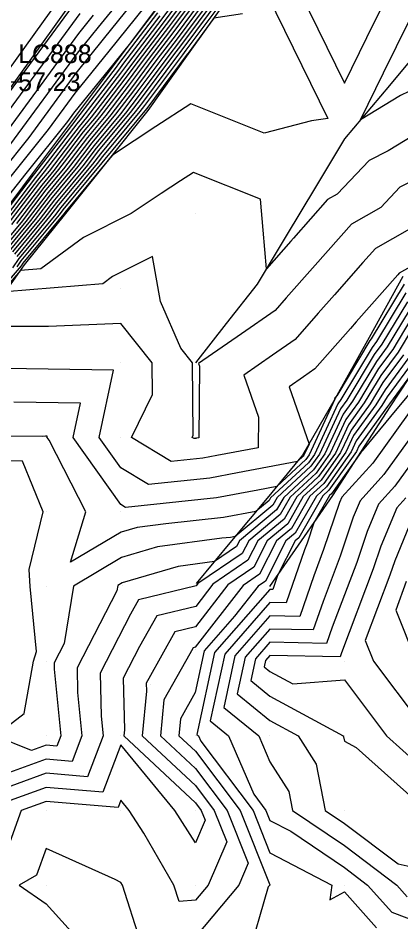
# Model space of a CAD drawing. Extents: x 2188792 to 2191981, y 386090 to 389710.
# Drawn here: x 2190176.3 to 2190227.7, y 387535.2 to 387656.4 of the extents above; entities that cross this region are included whole.
import ezdxf

# ---------------------------------------------------------------- set-up
doc = ezdxf.new("R2010")
doc.units = 0
for name, color, linetype in [('DTM Contours Major', 7, 'Continuous'), ('DTM Contours Minor', 7, 'Continuous'), ('Exist DTM QL2 LIDAR Elevation Point', 7, 'Continuous'), ('Exist Roads EOP', 7, 'Continuous'), ('Exist Roads EOT', 7, 'Continuous'), ('Exist Roads EOT Cogo Elevation', 7, 'Continuous'), ('Exist Roads EOT Cogo Number', 7, 'Continuous'), ('Exist Roads EOT Cogo Point CELL', 7, 'Continuous'), ('PH Exist DTM Breakline', 7, 'Continuous')]:
    doc.layers.add(name, color=color, linetype=linetype)

msp = doc.modelspace()

# ---------------------------------------------------------------- linework, layer by layer
at = {"layer": 'DTM Contours Major'}
for points in [[(2190201.42, 387658.62), (2190197.68, 387653.59), (2190195.75, 387651.07), (2190192.13, 387646.23), (2190190.08, 387643.54), (2190186.53, 387639.28), (2190184.36, 387636.46), (2190180.92, 387632.31), (2190178.65, 387629.35), (2190175.32, 387625.33)], [(2190198.12, 387658.05), (2190196.22, 387655.5), (2190192.46, 387650.6), (2190190.67, 387648.2), (2190186.81, 387643.17), (2190185.09, 387641.1), (2190181.14, 387635.94), (2190179.51, 387633.98), (2190175.47, 387628.71)], [(2190091.39, 387530.61), (2190108.39, 387554.06), (2190108.43, 387554.12), (2190108.48, 387554.18), (2190108.53, 387554.25), (2190108.59, 387554.32), (2190126.06, 387578.43), (2190126.08, 387578.47), (2190126.11, 387578.5), (2190126.13, 387578.53), (2190140.16, 387597.17), (2190140.43, 387597.54), (2190140.73, 387597.93), (2190141.04, 387598.36), (2190157.56, 387620.32), (2190158.17, 387621.15), (2190158.81, 387622.04), (2190167.49, 387633.85), (2190168.24, 387634.87), (2190169.13, 387635.99), (2190170.08, 387637.18), (2190184.66, 387656.99)], [(2190194.76, 387657.42), (2190191.41, 387653.04), (2190189.17, 387650.28), (2190183.79, 387643.61), (2190182.97, 387642.5), (2190177.39, 387635.53), (2190172.17, 387629.01)], [(2190206.46, 387656.92), (2190202.61, 387656.34), (2190199.14, 387651.67), (2190199.04, 387651.54), (2190193.6, 387644.25), (2190193.35, 387643.92), (2190187.97, 387637.46), (2190187.59, 387636.97), (2190182.33, 387630.64), (2190181.84, 387630), (2190176.71, 387623.81), (2190176.16, 387623.02)], [(2190229.29, 387623.21), (2190227.48, 387622.18), (2190227.27, 387621.94), (2190221.71, 387615.63), (2190220.91, 387614.73), (2190216.16, 387609.35), (2190214.64, 387608.29), (2190212.7, 387606.95), (2190215.37, 387599.26), (2190214.68, 387597.78), (2190214.59, 387597.65), (2190213.81, 387596.93), (2190205.75, 387595.41), (2190202.04, 387594.71), (2190193.81, 387593.84), (2190190.13, 387596.08), (2190187.23, 387600.16), (2190189.14, 387609.18), (2190171.56, 387609.43)], [(2190229.03, 387615.98), (2190226.59, 387611.94), (2190224.69, 387609.37), (2190222, 387604.89), (2190220.29, 387602.55), (2190218.2, 387598.02), (2190216.31, 387595.36), (2190212.84, 387592.15), (2190211.51, 387589.81), (2190207.27, 387586.29), (2190206.4, 387584.61), (2190200.45, 387580.56), (2190200.21, 387580.25), (2190192.49, 387578.39), (2190191.41, 387576.45), (2190187.35, 387568.57), (2190187.48, 387562.81), (2190187.73, 387560.16), (2190185.63, 387554.65), (2190180.12, 387555.13), (2190172.27, 387552.3)], [(2190229.61, 387609.36), (2190226.14, 387604.66), (2190225.91, 387604.29), (2190222.06, 387599), (2190221.72, 387598.26), (2190218.03, 387593.07), (2190217.22, 387592.32), (2190214.01, 387586.68), (2190213.52, 387586.27), (2190211.15, 387581.64), (2190210.51, 387579.78), (2190210.13, 387579.79), (2190202.68, 387571.32), (2190200.31, 387560.34), (2190200.54, 387560.16), (2190200.85, 387559.44), (2190207.86, 387550.16), (2190210.13, 387544.47), (2190218.41, 387540.16), (2190218.15, 387538.18), (2190220.13, 387539.25), (2190224.41, 387534.44)], [(2190228.34, 387592.05), (2190227.14, 387590.73), (2190225, 387585.57), (2190223.99, 387582.54), (2190219.73, 387571.28), (2190219.54, 387570.75), (2190210.13, 387570.91), (2190209.54, 387570.25), (2190209.36, 387569.39), (2190210.13, 387568.77), (2190213.18, 387567.11), (2190220.13, 387567.65), (2190225.75, 387560.16), (2190230.13, 387556.24)]]:
    msp.add_lwpolyline(points, dxfattribs=at)
at = {"layer": 'DTM Contours Minor'}
for points in [[(2190226.45, 387666.49), (2190219.03, 387664.39), (2190216.68, 387662.42), (2190214.17, 387659.78), (2190220.13, 387647.65), (2190223.13, 387653.76), (2190225.13, 387657.82), (2190226.45, 387666.49)], [(2190184.84, 387659.66), (2190167.5, 387636.11), (2190167.47, 387636.08), (2190167.45, 387636.05), (2190167.43, 387636.02), (2190165.6, 387633.52), (2190156.43, 387623.35), (2190154.43, 387620.89), (2190143.42, 387606.57), (2190142.38, 387605.38), (2190126.83, 387587.81), (2190122.27, 387582.55), (2190113.86, 387573.01), (2190106.44, 387562.36), (2190096.15, 387546.79), (2190090.43, 387538.56)], [(2190094.62, 387531.33), (2190107.73, 387549.42), (2190108.93, 387551.14), (2190110.35, 387552.87), (2190111.86, 387554.72), (2190113.47, 387556.7), (2190126.52, 387574.71), (2190128.06, 387576.57), (2190129.47, 387578.43), (2190130.96, 387580.41), (2190141.06, 387593.83), (2190142.7, 387596), (2190144.45, 387598.31), (2190146.33, 387600.87), (2190157.72, 387616.01), (2190159.71, 387618.74), (2190161.85, 387621.66), (2190167.61, 387629.51), (2190169.81, 387632.53), (2190172.43, 387635.8), (2190175.23, 387639.3), (2190184.31, 387651.64), (2190187.13, 387655.13), (2190190.15, 387658.87)], [(2190209.75, 387659.5), (2190217.9, 387642.9), (2190215.72, 387642.57), (2190209.34, 387640.91), (2190199.5, 387644.87), (2190194.8, 387641.81), (2190189, 387637.99), (2190188.25, 387637.09), (2190188.24, 387637.07), (2190182.62, 387630.31), (2190182.48, 387630.13), (2190176.99, 387623.5), (2190176.76, 387623.17), (2190172.89, 387618.73)], [(2190204.07, 387659.07), (2190198.84, 387652.06), (2190198.38, 387651.45), (2190193.31, 387644.65), (2190192.69, 387643.85), (2190187.68, 387637.82), (2190186.95, 387636.87), (2190182.05, 387630.98), (2190181.2, 387629.87), (2190176.43, 387624.11), (2190175.57, 387622.87)], [(2190202.09, 387658.73), (2190197.97, 387653.21), (2190196.41, 387651.17), (2190192.43, 387645.83), (2190190.73, 387643.62), (2190186.81, 387638.91), (2190185.01, 387636.56), (2190181.2, 387631.98), (2190179.29, 387629.48), (2190175.6, 387625.02)], [(2190202.75, 387658.84), (2190198.26, 387652.82), (2190197.06, 387651.26), (2190192.72, 387645.44), (2190191.38, 387643.7), (2190187.1, 387638.55), (2190185.65, 387636.66), (2190181.49, 387631.64), (2190179.93, 387629.61), (2190175.87, 387624.72)], [(2190203.41, 387658.96), (2190198.55, 387652.44), (2190197.72, 387651.36), (2190193.01, 387645.04), (2190192.04, 387643.77), (2190187.39, 387638.18), (2190186.3, 387636.76), (2190181.77, 387631.31), (2190180.57, 387629.74), (2190176.15, 387624.42)], [(2190096.24, 387531.7), (2190107.39, 387547.09), (2190109.19, 387549.64), (2190111.28, 387552.21), (2190113.52, 387554.95), (2190115.91, 387557.88), (2190126.75, 387572.84), (2190129.05, 387575.63), (2190131.14, 387578.4), (2190133.38, 387581.34), (2190141.52, 387592.16), (2190143.84, 387595.23), (2190146.32, 387598.5), (2190148.97, 387602.12), (2190157.8, 387613.86), (2190160.49, 387617.54), (2190163.36, 387621.47), (2190167.67, 387627.35), (2190170.6, 387631.35), (2190174.09, 387635.71), (2190177.81, 387640.37), (2190184.14, 387648.96), (2190187.81, 387653.51), (2190191.75, 387658.38)], [(2190193.34, 387657.89), (2190188.49, 387651.9), (2190183.96, 387646.29), (2190180.39, 387641.43), (2190175.74, 387635.62), (2190171.39, 387630.18), (2190167.73, 387625.18), (2190164.88, 387621.29), (2190161.26, 387616.33), (2190157.88, 387611.7), (2190151.61, 387603.38), (2190148.18, 387598.69), (2190144.98, 387594.46), (2190141.97, 387590.49), (2190135.79, 387582.28), (2190132.82, 387578.36), (2190130.04, 387574.68), (2190126.97, 387570.98), (2190118.35, 387559.07), (2190115.18, 387555.18), (2190112.21, 387551.55), (2190109.44, 387548.15), (2190107.06, 387544.77), (2190097.85, 387532.06)], [(2190196.8, 387657.82), (2190195.64, 387656.27), (2190191.15, 387650.42), (2190190.08, 387648.99), (2190185.5, 387643.02), (2190184.51, 387641.83), (2190179.85, 387635.74), (2190178.94, 387634.65), (2190174.19, 387628.45)], [(2190199.44, 387658.28), (2190196.8, 387654.74), (2190193.78, 387650.79), (2190191.26, 387647.41), (2190188.12, 387643.32), (2190185.66, 387640.37), (2190182.43, 387636.15), (2190180.07, 387633.32), (2190176.74, 387628.97), (2190174.49, 387626.24)], [(2190200.1, 387658.39), (2190197.1, 387654.36), (2190194.43, 387650.89), (2190191.55, 387647.02), (2190188.77, 387643.39), (2190185.95, 387640.01), (2190183.07, 387636.25), (2190180.36, 387632.98), (2190177.38, 387629.09), (2190174.76, 387625.94)], [(2190197.46, 387657.94), (2190195.93, 387655.89), (2190191.8, 387650.51), (2190190.38, 387648.59), (2190186.15, 387643.09), (2190184.8, 387641.46), (2190180.49, 387635.84), (2190179.23, 387634.32), (2190174.83, 387628.58)], [(2190200.76, 387658.5), (2190197.39, 387653.97), (2190195.09, 387650.98), (2190191.84, 387646.62), (2190189.42, 387643.47), (2190186.24, 387639.64), (2190183.72, 387636.35), (2190180.64, 387632.65), (2190178.02, 387629.22), (2190175.04, 387625.63)], [(2190198.78, 387658.16), (2190196.51, 387655.12), (2190193.12, 387650.7), (2190190.96, 387647.81), (2190187.46, 387643.24), (2190185.38, 387640.74), (2190181.78, 387636.05), (2190179.79, 387633.65), (2190176.11, 387628.84)], [(2190093.01, 387530.97), (2190108.06, 387551.74), (2190108.68, 387552.63), (2190109.41, 387553.53), (2190110.19, 387554.48), (2190111.03, 387555.51), (2190126.29, 387576.57), (2190127.07, 387577.52), (2190127.79, 387578.46), (2190128.55, 387579.47), (2190140.61, 387595.5), (2190141.57, 387596.77), (2190142.59, 387598.12), (2190143.69, 387599.61), (2190157.64, 387618.17), (2190158.94, 387619.95), (2190160.33, 387621.85), (2190167.55, 387631.68), (2190169.02, 387633.7), (2190170.78, 387635.9), (2190172.66, 387638.24), (2190184.49, 387654.31), (2190186.46, 387656.75)], [(2190195.06, 387657.04), (2190189.83, 387650.23), (2190189.5, 387649.78), (2190184.19, 387642.87), (2190183.94, 387642.56), (2190178.55, 387635.53), (2190178.38, 387635.32), (2190172.92, 387628.19)], [(2190195.35, 387656.65), (2190190.49, 387650.32), (2190189.79, 387649.38), (2190184.85, 387642.94), (2190184.22, 387642.19), (2190179.2, 387635.64), (2190178.66, 387634.99), (2190173.56, 387628.32)], [(2190228.76, 387646.53), (2190227.62, 387645.97), (2190222.28, 387642.72), (2190225.37, 387649.01), (2190228.84, 387656.07)], [(2190231.79, 387642.1), (2190225.97, 387638.56), (2190223.44, 387637.28), (2190219.16, 387632.77), (2190217.84, 387632.02), (2190213.27, 387626.86), (2190212.92, 387626.45), (2190209.65, 387622.76), (2190209.21, 387627.95), (2190208.86, 387632.07), (2190199.89, 387635.68), (2190198.13, 387634.53), (2190195.55, 387632.83), (2190191.51, 387630.17), (2190185.1, 387626.96), (2190179.4, 387622.74), (2190176.65, 387622.52), (2190173.22, 387618.58)], [(2190233.23, 387636.57), (2190227.56, 387633.69), (2190224.98, 387630.97), (2190221.06, 387628.74), (2190217.94, 387625.22), (2190215.85, 387622.85), (2190212.3, 387618.84), (2190210.82, 387617.17), (2190206.3, 387614.03), (2190200.56, 387610.05), (2190200.69, 387609.68), (2190200.57, 387600.09), (2190200.28, 387600.03), (2190200.18, 387600.01), (2190199.95, 387599.99), (2190199.67, 387600.16), (2190199.82, 387600.47), (2190199.74, 387610.16), (2190198.16, 387612.13), (2190195.42, 387618.39), (2190194.35, 387624.38), (2190188.99, 387621.7), (2190187.7, 387620.75), (2190174.64, 387619.68)], [(2190230.8, 387629.18), (2190224.27, 387625.46), (2190222.6, 387623.58), (2190218.78, 387619.24), (2190216.61, 387616.79), (2190213.49, 387613.26), (2190210.47, 387611.16), (2190206.63, 387608.5), (2190208.58, 387602.87), (2190208.53, 387598.76), (2190203.01, 387597.72), (2190201.11, 387597.36), (2190196.88, 387596.92), (2190191.54, 387600.16), (2190194.37, 387605.92), (2190194.34, 387610.16), (2190190.13, 387615.4), (2190180.42, 387615.02), (2190171.92, 387615.01)], [(2190228.14, 387620.69), (2190223.72, 387613.38), (2190223.54, 387613.14), (2190219.08, 387605.73), (2190218.84, 387605.44), (2190218.81, 387605.42), (2190218.77, 387605.4), (2190218.82, 387605.26), (2190215.39, 387597.83), (2190214.94, 387597.19), (2190211.03, 387593.58), (2190208.48, 387593.1), (2190202.96, 387592.06), (2190190.74, 387590.77), (2190190.13, 387591.14), (2190183.73, 387600.16), (2190184.7, 387604.74), (2190175.78, 387604.87)], [(2190228.36, 387619.51), (2190224.43, 387613.02), (2190223.83, 387612.2), (2190219.65, 387605.25), (2190219.23, 387604.67), (2190216.09, 387597.87), (2190215.28, 387596.73), (2190210.22, 387592.05), (2190210.01, 387591.7), (2190208.24, 387590.23), (2190203.89, 387589.41), (2190196.16, 387588.59), (2190192.32, 387588.08), (2190190.17, 387587.44), (2190183.39, 387583.42), (2190185.44, 387590.16), (2190180.49, 387599.79), (2190180.23, 387600.16), (2190180.26, 387600.3), (2190180, 387600.3), (2190179.64, 387600.27), (2190166.84, 387600.38)], [(2190228.58, 387618.33), (2190225.15, 387612.66), (2190224.11, 387611.26), (2190220.44, 387605.13), (2190219.59, 387603.97), (2190216.79, 387597.92), (2190215.62, 387596.28), (2190211.09, 387592.09), (2190210.51, 387591.07), (2190205.46, 387586.88), (2190204.82, 387586.76), (2190203.68, 387586.64), (2190195.06, 387585.47), (2190190.23, 387584.04), (2190183.76, 387580.21), (2190182.5, 387572.53), (2190181.16, 387569.93), (2190181.18, 387569.1), (2190182.05, 387560.16), (2190181.52, 387558.77), (2190180.12, 387558.89), (2190178.14, 387558.17), (2190173.23, 387560.16), (2190177.15, 387563.14), (2190178.39, 387570.16), (2190178.82, 387571.46), (2190177.98, 387580.16), (2190177.82, 387582.46), (2190179.7, 387590.16), (2190176.91, 387596.95), (2190167.92, 387597.03)], [(2190228.81, 387617.15), (2190225.87, 387612.3), (2190224.4, 387610.32), (2190221.22, 387605.01), (2190219.94, 387603.26), (2190217.5, 387597.97), (2190215.97, 387595.82), (2190211.97, 387592.12), (2190211.01, 387590.44), (2190206.02, 387586.3), (2190205.62, 387585.53), (2190202.68, 387583.53), (2190197.8, 387582.87), (2190190.29, 387580.65), (2190189.71, 387580.3), (2190189.59, 387579.61), (2190184.26, 387569.25), (2190184.33, 387565.95), (2190184.89, 387560.16), (2190183.57, 387556.71), (2190180.12, 387557.01), (2190175.2, 387555.24)], [(2190229.25, 387614.8), (2190227.31, 387611.58), (2190224.98, 387608.43), (2190222.78, 387604.77), (2190220.65, 387601.84), (2190218.9, 387598.06), (2190216.65, 387594.9), (2190213.72, 387592.19), (2190212.01, 387589.19), (2190208.52, 387586.29), (2190207.18, 387583.68), (2190202.47, 387580.48), (2190200.18, 387577.51), (2190194.94, 387576.25), (2190192.64, 387572.15), (2190190.44, 387567.89), (2190190.6, 387560.98), (2190190.52, 387560.16), (2190200.13, 387551.19), (2190200.91, 387550.16), (2190201.43, 387548.86), (2190200.13, 387545.8), (2190197.38, 387550.16), (2190190.13, 387558.97), (2190187.69, 387552.59), (2190180.12, 387553.25), (2190171.53, 387550.16)], [(2190228.03, 387611.22), (2190225.27, 387607.49), (2190223.57, 387604.65), (2190221, 387601.13), (2190219.61, 387598.11), (2190217, 387594.44), (2190214.6, 387592.22), (2190212.51, 387588.56), (2190209.77, 387586.28), (2190207.96, 387582.75), (2190204.49, 387580.39), (2190200.14, 387574.78), (2190197.38, 387574.11), (2190193.87, 387567.86), (2190193.54, 387567.21), (2190193.56, 387566.15), (2190192.98, 387560.16), (2190200.13, 387553.49), (2190202.64, 387550.16), (2190204.32, 387545.97), (2190201.85, 387540.16), (2190200.13, 387538.11), (2190197.94, 387537.97), (2190197.24, 387540.16), (2190193.19, 387547.1), (2190191.25, 387550.16), (2190190.13, 387551.53), (2190189.75, 387550.54), (2190180.12, 387551.37), (2190176.75, 387550.16), (2190174.99, 387545.29)], [(2190228.74, 387610.86), (2190225.56, 387606.55), (2190224.35, 387604.53), (2190221.35, 387600.42), (2190220.31, 387598.16), (2190217.34, 387593.99), (2190215.47, 387592.26), (2190213.01, 387587.93), (2190211.02, 387586.28), (2190208.73, 387581.82), (2190206.51, 387580.31), (2190200.1, 387572.04), (2190199.82, 387571.97), (2190199.36, 387571.16), (2190195.91, 387565), (2190195.45, 387560.16), (2190200.13, 387555.79), (2190204.38, 387550.16), (2190207.21, 387543.08), (2190205.97, 387540.16), (2190200.13, 387533.22)], [(2190229.46, 387610.5), (2190225.85, 387605.61), (2190225.13, 387604.41), (2190221.71, 387599.71), (2190221.01, 387598.21), (2190217.69, 387593.53), (2190216.35, 387592.29), (2190213.51, 387587.3), (2190212.27, 387586.27), (2190209.51, 387580.89), (2190208.53, 387580.23), (2190205.39, 387576.18), (2190201.31, 387571.54), (2190200.11, 387565.98), (2190198.13, 387562.45), (2190197.91, 387560.16), (2190200.13, 387558.09), (2190206.12, 387550.16), (2190210.1, 387540.18), (2190210.09, 387540.16), (2190209.87, 387539.9), (2190207.05, 387530.16)], [(2190229.43, 387606.71), (2190227.15, 387603.97), (2190222.5, 387598.37), (2190222.43, 387598.28), (2190222.31, 387598.15), (2190218.37, 387592.61), (2190218.1, 387592.36), (2190216.03, 387588.72), (2190215.11, 387585.97), (2190214.77, 387585.07), (2190212.31, 387577.97), (2190210.13, 387578.01), (2190204.06, 387571.11), (2190202.12, 387562.15), (2190204.58, 387560.16), (2190207.95, 387552.34), (2190209.59, 387550.16), (2190210.13, 387548.82), (2190212.91, 387547.37), (2190220.13, 387542.5), (2190223.23, 387540.16), (2190226.48, 387536.5), (2190230.13, 387535.15)], [(2190228.78, 387603.5), (2190223.91, 387596.72), (2190219.75, 387592.15), (2190219.45, 387591.43), (2190217.33, 387585.11), (2190216.01, 387581.62), (2190214.12, 387576.17), (2190210.13, 387576.24), (2190205.43, 387570.89), (2190203.93, 387563.96), (2190208.63, 387560.16), (2190210.13, 387556.68), (2190212.67, 387552.7), (2190213.16, 387550.16), (2190220.13, 387545.45), (2190227.14, 387540.16), (2190228.55, 387538.57)], [(2190229.1, 387600.33), (2190225.38, 387595.17), (2190222.21, 387591.67), (2190221.3, 387589.47), (2190219.55, 387584.25), (2190217.25, 387578.18), (2190215.93, 387574.36), (2190210.13, 387574.46), (2190206.8, 387570.68), (2190205.74, 387565.77), (2190210.13, 387562.22), (2190213.92, 387560.16), (2190216.34, 387556.37), (2190217.52, 387550.16), (2190220.13, 387548.4), (2190227.31, 387542.98), (2190230.13, 387542.36)], [(2190229.42, 387597.16), (2190226.86, 387593.61), (2190224.68, 387591.2), (2190223.15, 387587.52), (2190221.77, 387583.39), (2190218.49, 387574.73), (2190217.73, 387572.55), (2190210.13, 387572.69), (2190208.17, 387570.46), (2190207.55, 387567.58), (2190210.13, 387565.49), (2190219.94, 387560.16), (2190220.01, 387560.04), (2190220.13, 387559.42), (2190221.71, 387558.57), (2190230.13, 387551.04)], [(2190229.61, 387590.26), (2190226.86, 387583.61), (2190226.21, 387581.68), (2190222.89, 387572.92), (2190224.01, 387570.16), (2190230.13, 387562.04)], [(2190228.42, 387580.82), (2190226.99, 387577.02), (2190229.76, 387570.16)], [(2190192.71, 387532.74), (2190190.33, 387540.16), (2190190.13, 387540.5), (2190189.37, 387540.91), (2190180.12, 387545.04), (2190178.82, 387541.46), (2190176.49, 387540.16), (2190180.12, 387537.66), (2190186.86, 387530.16)]]:
    msp.add_lwpolyline(points, dxfattribs=at)
at = {"layer": 'Exist DTM QL2 LIDAR Elevation Point'}
for p, q in [((2190200.13, 387630.16), (2190200.13, 387630.16)), ((2190190.13, 387620.16), (2190190.13, 387620.16)), ((2190190.13, 387610.16), (2190190.13, 387610.16)), ((2190180.12, 387600.16), (2190180.12, 387600.16)), ((2190190.13, 387600.16), (2190190.13, 387600.16)), ((2190200.13, 387600.16), (2190200.13, 387600.16)), ((2190180.12, 387590.16), (2190180.12, 387590.16)), ((2190190.13, 387590.16), (2190190.13, 387590.16)), ((2190180.12, 387580.16), (2190180.12, 387580.16)), ((2190190.3, 387580.31), (2190190.3, 387580.31)), ((2190200.1, 387571.73), (2190200.1, 387571.73)), ((2190180.12, 387570.16), (2190180.12, 387570.16)), ((2190210.13, 387570.16), (2190210.13, 387570.16)), ((2190220.13, 387570.16), (2190220.13, 387570.16)), ((2190194.1, 387567.08), (2190194.1, 387567.08)), ((2190180.12, 387560.16), (2190180.12, 387560.16)), ((2190190.13, 387560.16), (2190190.13, 387560.16)), ((2190200.13, 387560.16), (2190200.13, 387560.16)), ((2190210.13, 387560.16), (2190210.13, 387560.16)), ((2190220.13, 387560.16), (2190220.13, 387560.16)), ((2190180.12, 387550.16), (2190180.12, 387550.16)), ((2190190.13, 387550.16), (2190190.13, 387550.16)), ((2190200.13, 387550.16), (2190200.13, 387550.16)), ((2190210.13, 387550.16), (2190210.13, 387550.16)), ((2190220.13, 387550.16), (2190220.13, 387550.16)), ((2190180.12, 387540.16), (2190180.12, 387540.16)), ((2190190.13, 387540.16), (2190190.13, 387540.16)), ((2190200.13, 387540.16), (2190200.13, 387540.16)), ((2190210.13, 387540.16), (2190210.13, 387540.16)), ((2190220.13, 387540.16), (2190220.13, 387540.16))]:
    msp.add_line(p, q, dxfattribs=at)
at = {"layer": 'Exist Roads EOP'}
msp.add_lwpolyline([(2190335.13, 387868.99), (2190306.37, 387829.27), (2190274.58, 387784.92), (2190245.13, 387744.07), (2190214.55, 387701.74), (2190184.89, 387660.47), (2190157.49, 387622.2), (2190126.05, 387578.5), (2190091.22, 387530.57), (2190059.63, 387486.73), (2190026.93, 387441.78), (2189997.69, 387401.03), (2189957.02, 387344.15), (2189927.91, 387303.92), (2189889.01, 387250.22), (2189856.61, 387205.5), (2189825.68, 387162.61), (2189795.67, 387120.82), (2189765.96, 387079.62), (2189735, 387036.7), (2189703.85, 386993.36), (2189673.98, 386951.98), (2189643.25, 386909.43)], dxfattribs=at)
at = {"layer": 'Exist Roads EOT'}
msp.add_lwpolyline([(2190333.16, 387868.76), (2190301.79, 387825.12), (2190269.65, 387780.31), (2190237.83, 387736.49), (2190205.82, 387692.28), (2190173.85, 387647.82), (2190143.21, 387605.32), (2190112.77, 387563.08), (2190082.12, 387520.49), (2190050.95, 387477.4), (2190019.96, 387434.52), (2189989.25, 387391.99)], dxfattribs=at)
at = {"layer": 'Exist Roads EOT Cogo Point CELL'}
msp.add_lwpolyline([(2190173.85, 387650.82), (2190173.85, 387644.82), (2190173.85, 387647.82), (2190170.85, 387647.82), (2190176.85, 387647.82)], dxfattribs=at)
at = {"layer": 'PH Exist DTM Breakline'}
for points in [[(2190177.19, 387623.28), (2190182.73, 387630.18), (2190188.27, 387637.08), (2190193.8, 387643.97), (2190199.21, 387651.57), (2190204.62, 387659.17), (2190210.03, 387666.76), (2190216.46, 387674.31), (2190222.89, 387681.86), (2190229.32, 387689.4), (2190234.65, 387696.6), (2190239.98, 387703.8), (2190245.3, 387711), (2190250.63, 387718.2), (2190254.74, 387723.9), (2190258.84, 387729.6), (2190262.95, 387735.29), (2190268.28, 387743.05), (2190273.61, 387750.81), (2190277.87, 387756.77), (2190282.12, 387762.73), (2190286.37, 387768.69), (2190289.59, 387773.07)], [(2190274.92, 387765.78), (2190269.6, 387757.85), (2190264.82, 387751.13), (2190260.05, 387744.42), (2190255.27, 387737.71), (2190250.49, 387731), (2190245.71, 387724.28), (2190240.15, 387716.83), (2190234.59, 387709.37), (2190229.03, 387701.91), (2190223.47, 387694.45), (2190217.66, 387687.04), (2190211.85, 387679.62), (2190206.03, 387672.21), (2190200.22, 387664.8), (2190194.73, 387657.47), (2190189.23, 387650.14), (2190183.73, 387642.81), (2190178.24, 387635.48), (2190172.74, 387628.16)], [(2190232.17, 387654.51), (2190226.15, 387647.34), (2190220.13, 387640.17), (2190216.22, 387633.68), (2190212.32, 387627.19), (2190208.41, 387620.7), (2190204.27, 387615.43), (2190200.13, 387610.16)], [(2190102.83, 387514.54), (2190106.94, 387521.94), (2190112.66, 387529.12), (2190117.99, 387535.55), (2190123.32, 387541.97), (2190128.65, 387548.4), (2190133.97, 387554.82), (2190139.4, 387562.41), (2190144.83, 387570), (2190150.26, 387577.59), (2190155.69, 387585.18), (2190159.09, 387591.22), (2190162.49, 387597.27), (2190165.9, 387603.31), (2190169.9, 387611.23), (2190173.71, 387618.37), (2190177.19, 387623.28)], [(2190227.94, 387621.7), (2190223.42, 387613.54), (2190218.89, 387605.37), (2190214.51, 387597.77), (2190209.74, 387592.03), (2190204.98, 387586.3), (2190200.22, 387580.57)], [(2190210.13, 387580.16), (2190214.34, 387586.27), (2190218.55, 387592.37), (2190222.41, 387598.3), (2190226.27, 387604.23), (2190230.13, 387610.16)]]:
    msp.add_lwpolyline(points, dxfattribs=at)

# ---------------------------------------------------------------- texts
at = {"layer": 'Exist Roads EOT Cogo Elevation'}
msp.add_text('57.23', height=2.5, dxfattribs=at).set_placement((2190176.35, 387646.57))
at = {"layer": 'Exist Roads EOT Cogo Number'}
msp.add_text('LC888', height=2.5, dxfattribs=at).set_placement((2190176.35, 387650.32))

doc.saveas('drawing.dxf')
